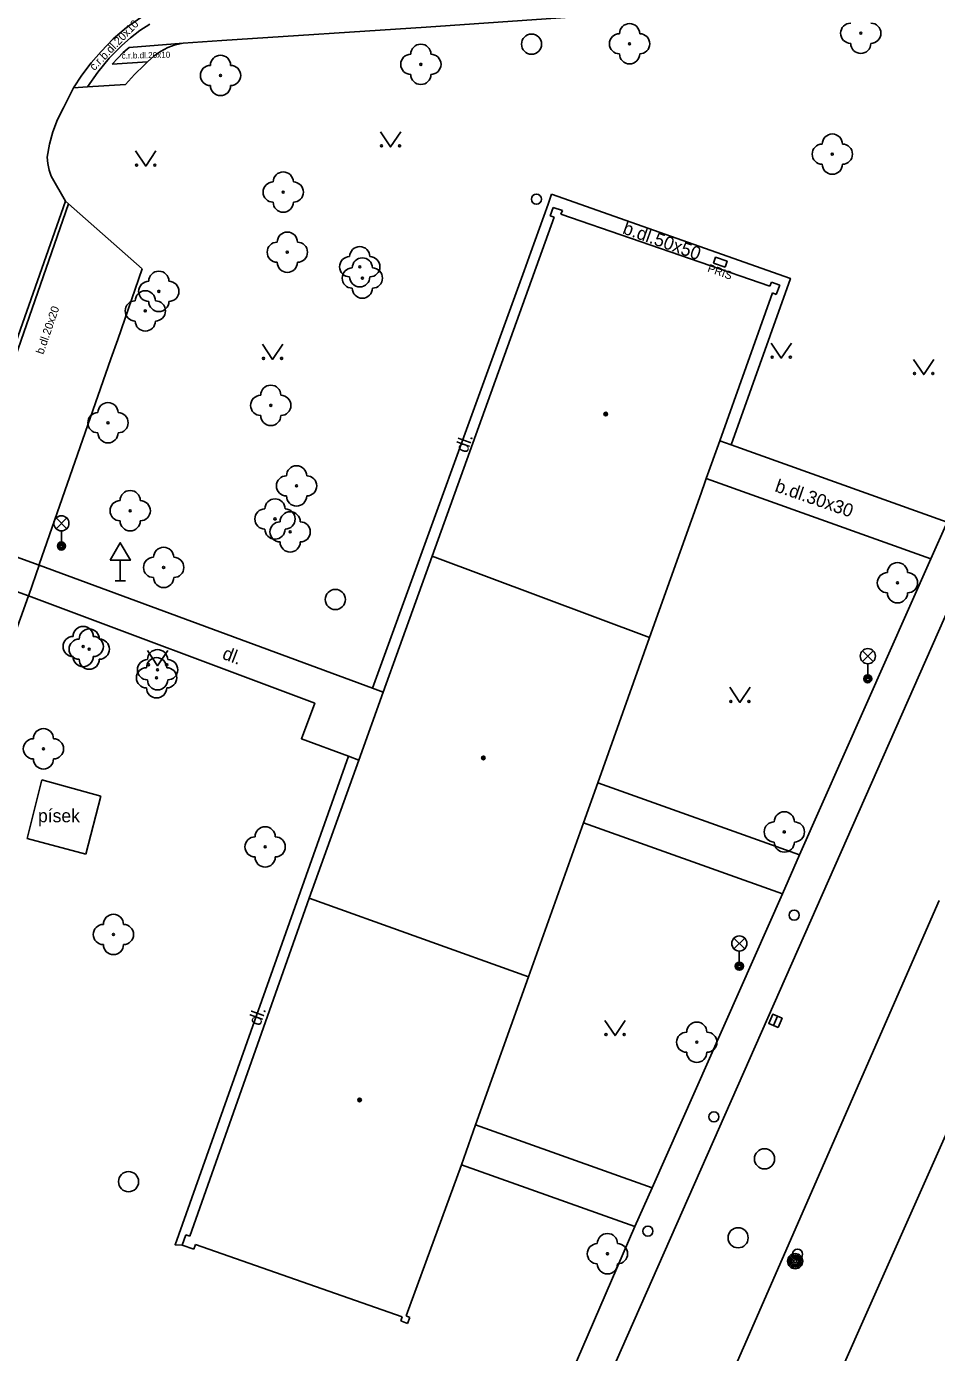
# Model space of a CAD drawing. Extents: x -596024 to -594475, y -1163820 to -1161957.
# Drawn here: x -595766.1 to -595721, y -1162156.8 to -1162091.1 of the extents above; entities that cross this region are included whole.
import ezdxf

# ---------------------------------------------------------------- set-up
doc = ezdxf.new("R2010")
doc.units = 0
for name, color, linetype in [('Level 10', 7, 'Continuous'), ('Level 11', 7, 'Continuous'), ('Level 22', 7, 'Continuous'), ('Level 24', 7, 'Continuous'), ('Level 27', 7, 'Continuous'), ('Level 28', 7, 'Continuous'), ('Level 31', 7, 'Continuous'), ('Level 33', 7, 'Continuous'), ('Level 34', 7, 'Continuous'), ('Level 36', 7, 'Continuous'), ('Level 39', 7, 'Continuous'), ('Level 40', 7, 'Continuous'), ('Level 41', 7, 'Continuous'), ('Level 5', 7, 'Continuous')]:
    doc.layers.add(name, color=color, linetype=linetype)

msp = doc.modelspace()

# ---------------------------------------------------------------- linework, layer by layer
at = {"layer": 'Level 10'}
for points in [[(-595761.82, -1162091.72), (-595761.16, -1162091.16)], [(-595761.16, -1162091.16), (-595760.46, -1162090.66)], [(-595762.42, -1162092.34), (-595761.82, -1162091.72)], [(-595763.79, -1162094.14), (-595763.37, -1162093.51), (-595762.91, -1162092.91), (-595762.42, -1162092.34)], [(-595764.29, -1162095.14), (-595763.79, -1162094.14)], [(-595764.81, -1162096.32), (-595764.58, -1162095.72), (-595764.29, -1162095.14)], [(-595765.09, -1162097.58), (-595764.98, -1162096.94), (-595764.81, -1162096.32)], [(-595764.89, -1162098.52), (-595765, -1162098.22), (-595765.07, -1162097.9), (-595765.09, -1162097.58)], [(-595764.18, -1162099.76), (-595764.89, -1162098.52)], [(-595764.04, -1162099.89), (-595764.18, -1162099.76)], [(-595764.04, -1162099.89), (-595760.38, -1162103.11)], [(-595760.38, -1162103.11), (-595761.6, -1162106.61)], [(-595765.5, -1162117.8), (-595765.49, -1162117.77), (-595761.94, -1162107.58), (-595761.6, -1162106.61)], [(-595761.02, -1162212.31), (-595747.16, -1162180.5), (-595718.21, -1162114.99)], [(-595766.02, -1162119.31), (-595766.01, -1162119.29), (-595765.5, -1162117.8)], [(-595785.49, -1162160.76), (-595785.32, -1162160.84), (-595781.22, -1162162.23), (-595772.88, -1162138.41), (-595766.02, -1162119.31)], [(-595718.65, -1162139.13), (-595718.329, -1162140.037), (-595718.13, -1162140.6), (-595732.03, -1162171.86), (-595734.86, -1162170.63)]]:
    msp.add_lwpolyline(points, dxfattribs=at)
at = {"layer": 'Level 11'}
for points in [[(-595746.3, -1162091.14), (-595732.5, -1162090.18)], [(-595760.96, -1162091.66), (-595760.5, -1162091.31), (-595760.01, -1162090.99)], [(-595756.44, -1162091.8), (-595746.3, -1162091.14)], [(-595761.39, -1162092.05), (-595760.96, -1162091.66)], [(-595758.36, -1162091.93), (-595756.44, -1162091.8)], [(-595763.09, -1162094.1), (-595762.59, -1162093.36), (-595762.02, -1162092.68), (-595761.39, -1162092.05)], [(-595761.87, -1162092.97), (-595761.6, -1162092.68), (-595761.32, -1162092.4), (-595761.03, -1162092.14)], [(-595761.03, -1162092.14), (-595758.36, -1162091.93)], [(-595759.8, -1162092.57), (-595759.47, -1162092.34), (-595759.12, -1162092.15), (-595758.75, -1162092.02), (-595758.36, -1162091.93)], [(-595761.87, -1162092.97), (-595760.12, -1162092.85)], [(-595761.22, -1162093.98), (-595760.77, -1162093.49), (-595760.29, -1162093.02), (-595760.12, -1162092.85), (-595759.8, -1162092.57)], [(-595763.79, -1162094.14), (-595763.09, -1162094.1), (-595761.22, -1162093.98)], [(-595740.09, -1162099.42), (-595740.263, -1162099.901), (-595741.12, -1162102.28), (-595741.44, -1162103.21), (-595748.97, -1162123.9)], [(-595740.09, -1162099.42), (-595728.25, -1162103.59), (-595731.19, -1162111.83)], [(-595785.68, -1162160.68), (-595777.22, -1162136.77), (-595770.5, -1162117.67), (-595764.18, -1162099.76)], [(-595769.74, -1162116.27), (-595764.04, -1162099.89)], [(-595731.75, -1162111.63), (-595731.19, -1162111.83), (-595720.47, -1162115.66)], [(-595721.28, -1162117.49), (-595732.42, -1162113.51)], [(-595721.28, -1162117.49), (-595720.47, -1162115.66)], [(-595765.5, -1162117.8), (-595769.74, -1162116.27)], [(-595727.79, -1162132.16), (-595721.28, -1162117.49)], [(-595766.02, -1162119.31), (-595770.27, -1162117.78)], [(-595748.97, -1162123.9), (-595765.5, -1162117.8)], [(-595766.02, -1162119.31), (-595751.83, -1162124.64), (-595752.49, -1162126.4), (-595750.16, -1162127.27)], [(-595748.44, -1162124.1), (-595748.97, -1162123.9)], [(-595750.16, -1162127.27), (-595758.75, -1162151.48), (-595758.4, -1162151.5)], [(-595750.16, -1162127.27), (-595749.65, -1162127.46)], [(-595766.08, -1162131.35), (-595765.36, -1162128.44)], [(-595765.36, -1162128.44), (-595762.43, -1162129.25)], [(-595737.8, -1162128.58), (-595727.79, -1162132.16)], [(-595762.43, -1162129.25), (-595763.18, -1162132.12)], [(-595738.51, -1162130.56), (-595728.64, -1162134.08)], [(-595763.18, -1162132.12), (-595766.08, -1162131.35)], [(-595728.64, -1162134.08), (-595727.79, -1162132.16)], [(-595720.87, -1162134.42), (-595736.44, -1162169.96)], [(-595735.1, -1162148.65), (-595728.64, -1162134.08)], [(-595743.86, -1162145.53), (-595735.1, -1162148.65)], [(-595744.56, -1162147.51), (-595735.96, -1162150.58)], [(-595735.96, -1162150.58), (-595735.1, -1162148.65)], [(-595740.86, -1162161.89), (-595735.96, -1162150.58)]]:
    msp.add_lwpolyline(points, dxfattribs=at)
at = {"layer": 'Level 22'}
for centre in [(-595724.76, -1162091.44), (-595736.22, -1162091.96), (-595746.57, -1162092.98), (-595756.5, -1162093.53), (-595726.17, -1162097.43), (-595753.39, -1162099.31), (-595753.19, -1162102.29), (-595749.6, -1162103.01), (-595749.47, -1162103.57), (-595759.56, -1162104.23), (-595760.23, -1162105.2), (-595754.01, -1162109.88), (-595762.08, -1162110.74), (-595752.73, -1162113.87), (-595760.98, -1162115.1), (-595753.8, -1162115.51), (-595753.05, -1162116.15), (-595759.32, -1162117.91), (-595722.94, -1162118.67), (-595763.31, -1162121.83), (-595763.01, -1162121.96), (-595759.67, -1162123.38), (-595759.62, -1162122.98), (-595765.28, -1162126.9), (-595728.55, -1162131.02), (-595754.29, -1162131.76), (-595761.81, -1162136.1), (-595732.89, -1162141.44), (-595737.32, -1162151.92)]:
    msp.add_circle(centre, 0.05, dxfattribs=at)
for centre, start, end in [((-595736.22, -1162091.46), 0, 180), ((-595725.26, -1162091.44), 90, 270), ((-595724.26, -1162091.44), 270, 90), ((-595736.72, -1162091.96), 90, 270), ((-595735.72, -1162091.96), 270, 90), ((-595747.07, -1162092.98), 90, 270), ((-595746.57, -1162092.48), 0, 180), ((-595746.07, -1162092.98), 270, 90), ((-595736.22, -1162092.46), 180, 0), ((-595724.76, -1162091.94), 180, 0), ((-595757, -1162093.53), 90, 270), ((-595756.5, -1162093.03), 0, 180), ((-595756, -1162093.53), 270, 90), ((-595746.57, -1162093.48), 180, 0), ((-595756.5, -1162094.03), 180, 0), ((-595726.17, -1162096.93), 0, 180), ((-595726.67, -1162097.43), 90, 270), ((-595725.67, -1162097.43), 270, 90), ((-595753.39, -1162098.81), 0, 180), ((-595726.17, -1162097.93), 180, 0), ((-595753.89, -1162099.31), 90, 270), ((-595752.89, -1162099.31), 270, 90), ((-595753.39, -1162099.81), 180, 0), ((-595753.19, -1162101.79), 0, 180), ((-595753.69, -1162102.29), 90, 270), ((-595752.69, -1162102.29), 270, 90), ((-595749.6, -1162102.51), 0, 180), ((-595753.19, -1162102.79), 180, 0), ((-595750.1, -1162103.01), 90, 270), ((-595749.47, -1162103.07), 0, 180), ((-595749.1, -1162103.01), 270, 90), ((-595759.56, -1162103.73), 0, 180), ((-595749.97, -1162103.57), 90, 270), ((-595749.6, -1162103.51), 180, 0), ((-595748.97, -1162103.57), 270, 90), ((-595760.23, -1162104.7), 0, 180), ((-595760.06, -1162104.23), 90, 270), ((-595759.06, -1162104.23), 270, 90), ((-595749.47, -1162104.07), 180, 0), ((-595760.73, -1162105.2), 90, 270), ((-595759.56, -1162104.73), 180, 0), ((-595759.73, -1162105.2), 270, 90), ((-595760.23, -1162105.7), 180, 0), ((-595754.01, -1162109.38), 0, 180), ((-595754.51, -1162109.88), 90, 270), ((-595753.51, -1162109.88), 270, 90), ((-595762.58, -1162110.74), 90, 270), ((-595762.08, -1162110.24), 0, 180), ((-595761.58, -1162110.74), 270, 90), ((-595754.01, -1162110.38), 180, 0), ((-595762.08, -1162111.24), 180, 0), ((-595752.73, -1162113.37), 0, 180), ((-595753.23, -1162113.87), 90, 270), ((-595752.23, -1162113.87), 270, 90), ((-595760.98, -1162114.6), 0, 180), ((-595761.48, -1162115.1), 90, 270), ((-595760.48, -1162115.1), 270, 90), ((-595753.8, -1162115.01), 0, 180), ((-595752.73, -1162114.37), 180, 0), ((-595754.3, -1162115.51), 90, 270), ((-595753.05, -1162115.65), 0, 180), ((-595753.3, -1162115.51), 270, 90), ((-595760.98, -1162115.6), 180, 0), ((-595753.8, -1162116.01), 180, 0), ((-595753.55, -1162116.15), 90, 270), ((-595752.55, -1162116.15), 270, 90), ((-595753.05, -1162116.65), 180, 0), ((-595759.82, -1162117.91), 90, 270), ((-595759.32, -1162117.41), 0, 180), ((-595758.82, -1162117.91), 270, 90), ((-595722.94, -1162118.17), 0, 180), ((-595759.32, -1162118.41), 180, 0), ((-595723.44, -1162118.67), 90, 270), ((-595722.44, -1162118.67), 270, 90), ((-595722.94, -1162119.17), 180, 0), ((-595763.81, -1162121.83), 90, 270), ((-595763.31, -1162121.33), 0, 180), ((-595763.01, -1162121.46), 0, 180), ((-595762.81, -1162121.83), 270, 90), ((-595763.51, -1162121.96), 90, 270), ((-595762.51, -1162121.96), 270, 90), ((-595759.62, -1162122.48), 0, 180), ((-595763.31, -1162122.33), 180, 0), ((-595763.01, -1162122.46), 180, 0), ((-595760.12, -1162122.98), 90, 270), ((-595759.67, -1162122.88), 0, 180), ((-595759.12, -1162122.98), 270, 90), ((-595760.17, -1162123.38), 90, 270), ((-595759.17, -1162123.38), 270, 90), ((-595759.67, -1162123.88), 180, 0), ((-595759.62, -1162123.48), 180, 0), ((-595765.28, -1162126.4), 0, 180), ((-595765.78, -1162126.9), 90, 270), ((-595764.78, -1162126.9), 270, 90), ((-595765.28, -1162127.4), 180, 0), ((-595729.05, -1162131.02), 90, 270), ((-595728.55, -1162130.52), 0, 180), ((-595728.05, -1162131.02), 270, 90), ((-595754.79, -1162131.76), 90, 270), ((-595754.29, -1162131.26), 0, 180), ((-595753.79, -1162131.76), 270, 90), ((-595728.55, -1162131.52), 180, 0), ((-595754.29, -1162132.26), 180, 0), ((-595761.81, -1162135.6), 0, 180), ((-595762.31, -1162136.1), 90, 270), ((-595761.31, -1162136.1), 270, 90), ((-595761.81, -1162136.6), 180, 0), ((-595732.89, -1162140.94), 0, 180), ((-595733.39, -1162141.44), 90, 270), ((-595732.39, -1162141.44), 270, 90), ((-595732.89, -1162141.94), 180, 0), ((-595737.32, -1162151.42), 0, 180), ((-595737.82, -1162151.92), 90, 270), ((-595736.82, -1162151.92), 270, 90), ((-595737.32, -1162152.42), 180, 0)]:
    msp.add_arc(centre, 0.5, start, end, dxfattribs=at)
at = {"layer": 'Level 24'}
for points in [[(-595732.06, -1162102.83), (-595731.96, -1162102.54), (-595731.39, -1162102.74), (-595731.49, -1162103.03)], [(-595732.06, -1162102.83), (-595731.49, -1162103.03)]]:
    msp.add_lwpolyline(points, dxfattribs=at)
at = {"layer": 'Level 27'}
msp.add_line((-595729.09, -1162140.609), (-595728.89, -1162140.151), dxfattribs=at)
msp.add_lwpolyline([(-595728.861, -1162140.709), (-595728.661, -1162140.251), (-595729.119, -1162140.051), (-595729.319, -1162140.509)], close=True, dxfattribs=at)
for centre in [(-595741.08, -1162091.98), (-595750.81, -1162119.5), (-595729.53, -1162147.22), (-595761.06, -1162148.35), (-595730.84, -1162151.13)]:
    msp.add_circle(centre, 0.5, dxfattribs=at)
at = {"layer": 'Level 28'}
for centre in [(-595728.06, -1162135.14), (-595732.04, -1162145.14), (-595735.31, -1162150.8), (-595727.89, -1162151.94)]:
    msp.add_circle(centre, 0.25, dxfattribs=at)
at = {"layer": 'Level 31'}
for centre, radius in [((-595740.84, -1162099.66), 0.25), ((-595728.01, -1162152.29), 0.375), ((-595728.01, -1162152.29), 0.305), ((-595728.01, -1162152.29), 0.235), ((-595728.01, -1162152.29), 0.165), ((-595728.01, -1162152.29), 0.0781)]:
    msp.add_circle(centre, radius, dxfattribs=at)
at = {"layer": 'Level 33'}
for p, q in [((-595764.655, -1162115.99), (-595764.125, -1162115.46)), ((-595764.655, -1162115.46), (-595764.125, -1162115.99)), ((-595764.39, -1162116.1), (-595764.39, -1162116.85)), ((-595724.675, -1162122.57), (-595724.145, -1162122.04)), ((-595724.675, -1162122.04), (-595724.145, -1162122.57)), ((-595724.41, -1162122.68), (-595724.41, -1162123.43)), ((-595731.045, -1162136.81), (-595730.515, -1162136.28)), ((-595731.045, -1162136.28), (-595730.515, -1162136.81)), ((-595730.78, -1162136.92), (-595730.78, -1162137.67))]:
    msp.add_line(p, q, dxfattribs=at)
for centre, radius in [((-595764.39, -1162115.725), 0.375), ((-595764.39, -1162116.85), 0.2), ((-595764.39, -1162116.85), 0.145), ((-595764.39, -1162116.85), 0.0876), ((-595724.41, -1162122.305), 0.375), ((-595724.41, -1162123.43), 0.2), ((-595724.41, -1162123.43), 0.145), ((-595724.41, -1162123.43), 0.0876), ((-595730.78, -1162136.545), 0.375), ((-595730.78, -1162137.67), 0.2), ((-595730.78, -1162137.67), 0.145), ((-595730.78, -1162137.67), 0.0876)]:
    msp.add_circle(centre, radius, dxfattribs=at)
at = {"layer": 'Level 34'}
for p, q in [((-595761.47, -1162117.552), (-595761.47, -1162118.57)), ((-595761.72, -1162118.57), (-595761.22, -1162118.57))]:
    msp.add_line(p, q, dxfattribs=at)
msp.add_lwpolyline([(-595761.97, -1162117.552), (-595760.97, -1162117.552), (-595761.47, -1162116.686)], close=True, dxfattribs=at)
at = {"layer": 'Level 36'}
for points in [[(-595748.57, -1162096.32), (-595748.07, -1162097.07), (-595747.57, -1162096.32)], [(-595760.71, -1162097.27), (-595760.21, -1162098.02), (-595759.71, -1162097.27)], [(-595754.42, -1162106.85), (-595753.92, -1162107.6), (-595753.42, -1162106.85)], [(-595729.2, -1162106.79), (-595728.7, -1162107.54), (-595728.2, -1162106.79)], [(-595722.14, -1162107.6), (-595721.64, -1162108.35), (-595721.14, -1162107.6)], [(-595760.12, -1162122.03), (-595759.62, -1162122.78), (-595759.12, -1162122.03)], [(-595731.25, -1162123.85), (-595730.75, -1162124.6), (-595730.25, -1162123.85)], [(-595737.44, -1162140.36), (-595736.94, -1162141.11), (-595736.44, -1162140.36)]]:
    msp.add_lwpolyline(points, dxfattribs=at)
for centre in [(-595748.52, -1162097.02), (-595747.621, -1162097.02), (-595760.66, -1162097.97), (-595759.761, -1162097.97), (-595754.37, -1162107.55), (-595753.471, -1162107.55), (-595729.15, -1162107.49), (-595728.251, -1162107.49), (-595722.09, -1162108.3), (-595721.191, -1162108.3), (-595760.07, -1162122.73), (-595759.171, -1162122.73), (-595731.2, -1162124.55), (-595730.301, -1162124.55), (-595737.39, -1162141.06), (-595736.491, -1162141.06)]:
    msp.add_circle(centre, 0.05, dxfattribs=at)
at = {"layer": 'Level 39'}
for centre, radius in [((-595737.4, -1162110.31), 0.09), ((-595737.4, -1162110.31), 0.0398), ((-595743.47, -1162127.35), 0.09), ((-595743.47, -1162127.35), 0.0398), ((-595749.61, -1162144.3), 0.09), ((-595749.61, -1162144.3), 0.0398)]:
    msp.add_circle(centre, radius, dxfattribs=at)
at = {"layer": 'Level 5'}
for points in [[(-595740.16, -1162100.48), (-595740.01, -1162100.07)], [(-595740.01, -1162100.07), (-595739.54, -1162100.23)], [(-595739.54, -1162100.23), (-595739.63, -1162100.41)], [(-595746.01, -1162117.36), (-595739.96, -1162100.55)], [(-595739.96, -1162100.55), (-595740.16, -1162100.48)], [(-595739.63, -1162100.41), (-595729.27, -1162103.97)], [(-595729.14, -1162104.31), (-595731.75, -1162111.63)], [(-595729.27, -1162103.97), (-595729.18, -1162103.78)], [(-595729.18, -1162103.78), (-595728.77, -1162103.93)], [(-595728.95, -1162104.38), (-595729.14, -1162104.31)], [(-595728.77, -1162103.93), (-595728.95, -1162104.38)], [(-595731.75, -1162111.63), (-595732.42, -1162113.51)], [(-595732.42, -1162113.51), (-595732.47, -1162113.66), (-595732.68, -1162114.23), (-595735.24, -1162121.39)], [(-595748.44, -1162124.1), (-595746.01, -1162117.36)], [(-595746.01, -1162117.36), (-595735.24, -1162121.39)], [(-595735.24, -1162121.39), (-595737.8, -1162128.58)], [(-595749.65, -1162127.46), (-595748.44, -1162124.1)], [(-595752.11, -1162134.3), (-595749.65, -1162127.46)], [(-595737.8, -1162128.58), (-595738.51, -1162130.56)], [(-595738.51, -1162130.56), (-595741.24, -1162138.2)], [(-595758.03, -1162151.05), (-595752.11, -1162134.3)], [(-595741.24, -1162138.2), (-595752.11, -1162134.3)], [(-595741.24, -1162138.2), (-595743.86, -1162145.53)], [(-595743.86, -1162145.53), (-595744.56, -1162147.51)], [(-595744.56, -1162147.51), (-595747.3, -1162155)], [(-595758.4, -1162151.5), (-595758.22, -1162150.98)], [(-595758.22, -1162150.98), (-595758.03, -1162151.05)], [(-595757.82, -1162151.7), (-595758.4, -1162151.5)], [(-595757.74, -1162151.47), (-595757.82, -1162151.7)], [(-595747.5, -1162155.05), (-595757.74, -1162151.47)], [(-595747.56, -1162155.25), (-595747.5, -1162155.05)], [(-595747.23, -1162155.38), (-595747.56, -1162155.25)], [(-595747.3, -1162155), (-595747.11, -1162155.08)], [(-595747.11, -1162155.08), (-595747.23, -1162155.38)]]:
    msp.add_lwpolyline(points, dxfattribs=at)

# ---------------------------------------------------------------- texts
at = {"layer": 'Level 40'}
for s, height, rotation, p in [('č.r.b.dl.20x10', 0.39999, 46, (-595762.76, -1162093.32)), ('č.r.b.dl.20x10', 0.3, 1.18535, (-595761.4, -1162092.7)), ('b.dl.50x50', 0.65, 340.36766, (-595736.61, -1162101.35)), ('b.dl.20x20', 0.4, 71, (-595765.29, -1162107.38)), ('dl.', 0.65, 70.2, (-595744.28, -1162112.28)), ('b.dl.30x30', 0.65, 340.89582, (-595729.06, -1162114.13)), ('dl.', 0.65, 339, (-595756.46, -1162122.42)), ('dl.', 0.65, 70.2, (-595754.54, -1162140.67))]:
    msp.add_text(s, height=height, rotation=rotation, dxfattribs=at).set_placement(p)
msp.add_text('písek', height=0.65, dxfattribs=at).set_placement((-595765.55, -1162130.54))
at = {"layer": 'Level 41'}
msp.add_text('PRIS', height=0.4, rotation=340.36766, dxfattribs=at).set_placement((-595732.39, -1162103.24))

doc.saveas('drawing.dxf')
